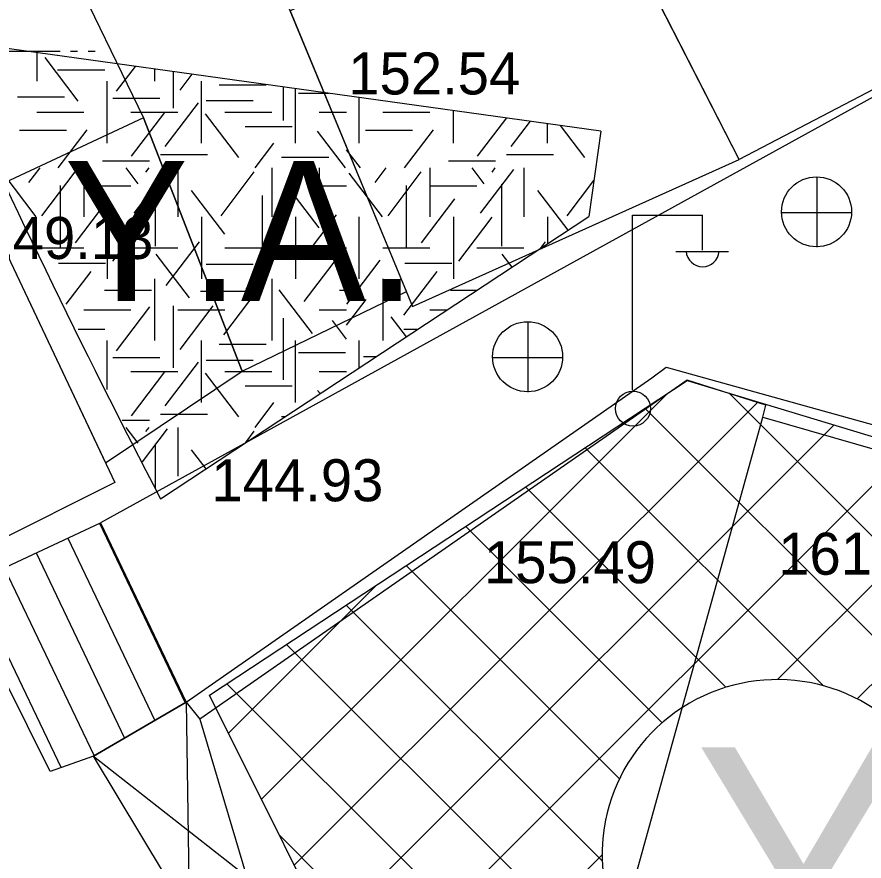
# Model space of a CAD drawing. Extents: x 419677 to 421689, y 4450851 to 4452923.
# Drawn here: x 420271.47 to 420295.65, y 4452071.19 to 4452095.3 of the extents above; entities that cross this region are included whole.
import ezdxf

# ---------------------------------------------------------------- set-up
doc = ezdxf.new("R2010")
doc.units = 0
for name, color, linetype in [('AA_HH', 7, 'Continuous'), ('Level 15', 7, 'Continuous'), ('Level 28', 7, 'Continuous'), ('Level 30', 7, 'Continuous'), ('Level 41', 7, 'Continuous'), ('Level 62', 7, 'Continuous')]:
    doc.layers.add(name, color=color, linetype=linetype)

# ---------------------------------------------------------------- blocks, each defined once
blk = doc.blocks.new('YA')
at = {"layer": 'Level 41'}
blk.add_text('Y.A.', height=4, dxfattribs=at).set_placement((-5.166, -2))

msp = doc.modelspace()

# ---------------------------------------------------------------- linework, layer by layer
at = {"layer": 'AA_HH'}
for p, q in [((420270.7, 4452094.324), (420272.7, 4452094.324)), ((420273, 4452094.324), (420273.2, 4452094.324)), ((420273.5, 4452094.324), (420273.7, 4452094.324)), ((420294.307, 4452088.726), (420294.307, 4452090.726)), ((420293.287, 4452089.716), (420295.287, 4452089.716)), ((420289.039, 4452084.637), (420289.039, 4452089.637)), ((420289.039, 4452089.637), (420291.039, 4452089.637)), ((420291.039, 4452088.637), (420291.039, 4452089.637)), ((420290.279, 4452088.597), (420291.779, 4452088.597)), ((420286.059, 4452084.587), (420286.059, 4452086.587)), ((420285.039, 4452085.577), (420287.039, 4452085.577)), ((420273.821, 4452080.841), (420276.272, 4452075.709)), ((420272.916, 4452080.416), (420275.405, 4452075.204)), ((420272.011, 4452079.991), (420274.538, 4452074.699)), ((420271.106, 4452079.565), (420273.671, 4452074.194)), ((420270.201, 4452079.14), (420272.726, 4452073.854)), ((420276.298, 4452075.724), (420276.384, 4452069.644)), ((420273.65, 4452074.181), (420278.016, 4452070.759))]:
    msp.add_line(p, q, dxfattribs=at)
for points in [[(420252.141, 4452118.284), (420256.069, 4452148.592), (420262.149, 4452187.413), (420262.61, 4452188.31), (420262.78, 4452188.76), (420263.144, 4452189.538), (420263.465, 4452189.953), (420295.785, 4452163.899), (420336.018, 4452130.364), (420340.603, 4452126.704), (420341.067, 4452126.076), (420341.172, 4452125.645), (420340.83, 4452124.652), (420326.41, 4452113.335), (420304.202, 4452097.602), (420273.848, 4452080.854)], [(420276.298, 4452075.724), (420289.588, 4452084.995), (420290.001, 4452085.294), (420309.194, 4452079.959)]]:
    msp.add_lwpolyline(points, dxfattribs=at)
for points in [[(420292.084, 4452091.226), (420285.879, 4452103.365), (420290.094, 4452107.295), (420301.498, 4452096.164)], [(420277.898, 4452085.186), (420282.583, 4452087.458), (420279.269, 4452095.476), (420275.932, 4452102.992), (420270.71, 4452101.421), (420275.081, 4452092.419)], [(420279.269, 4452095.476), (420282.759, 4452087.033), (420292.084, 4452091.226), (420287.89, 4452099.431)], [(420275.081, 4452092.419), (420270.374, 4452090.223), (420273.994, 4452082.561), (420277.898, 4452085.186)], [(420270.374, 4452090.223), (420274.26, 4452081.998), (420270.721, 4452080.232), (420267.003, 4452088.085)], [(420276.691, 4452075.242), (420278.016, 4452070.759), (420279.09, 4452070.909), (420279.939, 4452067.183), (420280.844, 4452067.496), (420281.724, 4452064.061), (420282.761, 4452064.251), (420283.858, 4452061.953), (420285.308, 4452058.708), (420285.929, 4452059.207), (420292.756, 4452083.868), (420292.847, 4452084.214), (420290.601, 4452084.927)], [(420292.756, 4452083.868), (420307.436, 4452079.637), (420301.393, 4452058.922), (420298.89, 4452050.15), (420298.128, 4452047.461), (420296.491, 4452048.363), (420296.948, 4452049.646), (420294.88, 4452049.925), (420295.622, 4452051.546), (420293.173, 4452052.015), (420293.744, 4452054.265), (420291.005, 4452054.784), (420291.619, 4452056.1), (420289.191, 4452056.626), (420287.669, 4452059), (420285.929, 4452059.207)], [(420273.848, 4452080.854), (420276.298, 4452075.724), (420273.65, 4452074.181), (420272.417, 4452073.745), (420269.818, 4452078.961)], [(420273.65, 4452074.181), (420276.298, 4452075.724), (420276.691, 4452075.242), (420278.016, 4452070.759), (420276.384, 4452069.644)]]:
    msp.add_lwpolyline(points, close=True, dxfattribs=at)
for centre, radius in [((420294.291, 4452089.734), 1), ((420286.044, 4452085.595), 1), ((420289.05, 4452084.113), 0.5)]:
    msp.add_circle(centre, radius, dxfattribs=at)
msp.add_arc((420291.039, 4452088.641), 0.474, 184.8384, 355.1464, dxfattribs=at)
at = {"layer": 'Level 15'}
for p, q in [((420278.443, 4452072.956), (420290.023, 4452084.536)), ((420298.098, 4452078.245), (420291.784, 4452084.559)), ((420279.384, 4452071.068), (420292.621, 4452084.305)), ((420297.415, 4452076.099), (420289.393, 4452084.121)), ((420280.325, 4452069.181), (420294.792, 4452083.648)), ((420281.266, 4452067.293), (420296.963, 4452082.991)), ((420294.492, 4452076.194), (420287.689, 4452082.997)), ((420293.172, 4452076.372), (420299.134, 4452082.333)), ((420291.706, 4452076.152), (420285.984, 4452081.874)), ((420289.887, 4452075.142), (420284.279, 4452080.75)), ((420288.664, 4452073.537), (420282.574, 4452079.627)), ((420277.502, 4452074.843), (420281.727, 4452079.068)), ((420295.451, 4452075.822), (420298.202, 4452078.573)), ((420288.174, 4452071.198), (420280.869, 4452078.503)), ((420293.576, 4452062.968), (420279.165, 4452077.379)), ((420292.959, 4452060.757), (420277.46, 4452076.256)), ((420292.341, 4452058.546), (420278.951, 4452071.936)), ((420282.207, 4452065.406), (420288.171, 4452071.371))]:
    msp.add_line(p, q, dxfattribs=at)
at = {"layer": 'Level 28'}
for points in [[(420276.961, 4452075.927), (420290.601, 4452084.917), (420299.375, 4452082.26)], [(420290.958, 4452053.594), (420285.469, 4452058.864), (420276.961, 4452075.927)]]:
    msp.add_lwpolyline(points, dxfattribs=at)
at = {"layer": 'Level 30'}
for start, end in [(40.876, 286.4098), (286.4098, 40.876)]:
    msp.add_arc((420293.171, 4452071.372), 5, start, end, dxfattribs=at)
at = {"layer": 'Level 41'}
for p, q in [((420272.032, 4452094.282), (420272.032, 4452093.464)), ((420273.219, 4452092.896), (420272.27, 4452094.146)), ((420272.634, 4452094.193), (420272.638, 4452094.198)), ((420272.629, 4452093.787), (420273.972, 4452093.787)), ((420274.311, 4452093.177), (420274.853, 4452093.89)), ((420275.39, 4452093.815), (420275.39, 4452093.464)), ((420275.922, 4452093.741), (420275.922, 4452092.691)), ((420276.122, 4452093.213), (420276.466, 4452093.665)), ((420274.047, 4452091.696), (420274.047, 4452093.464)), ((420276.733, 4452091.696), (420276.733, 4452093.464)), ((420277.238, 4452093.366), (420278.581, 4452093.366)), ((420279.065, 4452093.304), (420279.065, 4452092.341)), ((420279.419, 4452091.696), (420279.419, 4452093.255)), ((420279.501, 4452093.121), (420280.381, 4452093.121)), ((420271.484, 4452093.015), (420272.827, 4452093.015)), ((420274.201, 4452092.981), (420275.544, 4452092.981)), ((420275.697, 4452091.599), (420276.646, 4452092.849)), ((420276.864, 4452092.91), (420278.207, 4452092.91)), ((420281.24, 4452091.696), (420281.24, 4452093.002)), ((420272.032, 4452092.58), (420273.375, 4452092.58)), ((420274.718, 4452092.58), (420276.061, 4452092.58)), ((420274.737, 4452091.32), (420275.686, 4452092.569)), ((420277.404, 4452092.58), (420278.747, 4452092.58)), ((420280.09, 4452092.58), (420280.878, 4452092.58)), ((420281.911, 4452092.58), (420283.254, 4452092.58)), ((420283.926, 4452091.696), (420283.926, 4452092.628)), ((420277.8, 4452091.285), (420276.85, 4452092.534)), ((420284.616, 4452091.32), (420285.449, 4452092.416)), ((420285.576, 4452091.599), (420286.125, 4452092.322)), ((420277.983, 4452092.173), (420279.326, 4452092.173)), ((420286.612, 4452091.696), (420286.612, 4452092.255)), ((420287.679, 4452091.285), (420286.98, 4452092.203)), ((420271.538, 4452092.069), (420272.88, 4452092.069)), ((420272.646, 4452090.987), (420273.475, 4452092.078)), ((420280.849, 4452090.987), (420280.047, 4452092.043)), ((420281.417, 4452092.069), (420282.759, 4452092.069)), ((420282.525, 4452090.987), (420283.354, 4452092.078)), ((420278.266, 4452090.987), (420278.803, 4452091.693)), ((420275.56, 4452091.368), (420276.903, 4452091.368)), ((420281.272, 4452090.987), (420280.878, 4452091.505)), ((420285.439, 4452091.368), (420286.782, 4452091.368)), ((420273.908, 4452091.193), (420275.251, 4452091.193)), ((420279.022, 4452091.299), (420280.365, 4452091.299)), ((420283.787, 4452091.193), (420285.13, 4452091.193)), ((420271.809, 4452090.57), (420272.126, 4452090.987)), ((420272.18, 4452089.624), (420273.129, 4452090.874)), ((420273.375, 4452090.987), (420273.375, 4452089.589)), ((420274.924, 4452090.535), (420274.58, 4452090.987)), ((420274.817, 4452089.693), (420275.767, 4452090.943)), ((420275.15, 4452090.867), (420275.241, 4452090.987)), ((420276.061, 4452090.987), (420276.061, 4452089.589)), ((420277.294, 4452089.624), (420278.243, 4452090.874)), ((420278.747, 4452090.987), (420278.747, 4452089.589)), ((420280.09, 4452090.987), (420280.09, 4452089.589)), ((420280.09, 4452090.987), (420280.09, 4452089.589)), ((420281.688, 4452090.57), (420282.005, 4452090.987)), ((420282.059, 4452089.624), (420283.008, 4452090.874)), ((420283.254, 4452090.987), (420283.254, 4452089.589)), ((420284.803, 4452090.535), (420284.459, 4452090.987)), ((420284.696, 4452089.693), (420285.646, 4452090.943)), ((420285.029, 4452090.867), (420285.12, 4452090.987)), ((420285.94, 4452090.987), (420285.94, 4452089.589)), ((420272.02, 4452089.589), (420271.071, 4452090.839)), ((420281.899, 4452089.589), (420280.95, 4452090.839)), ((420287.173, 4452089.624), (420287.937, 4452090.631)), ((420272.7, 4452090.485), (420272.7, 4452088.718)), ((420273.375, 4452090.473), (420274.718, 4452090.473)), ((420275.417, 4452090.52), (420275.417, 4452088.753)), ((420280.091, 4452089.273), (420279.142, 4452090.522)), ((420280.09, 4452090.473), (420280.878, 4452090.473)), ((420282.579, 4452090.485), (420282.579, 4452088.718)), ((420283.254, 4452090.473), (420284.597, 4452090.473)), ((420285.296, 4452090.52), (420285.296, 4452088.753)), ((420277.401, 4452089.098), (420276.452, 4452090.347)), ((420278.465, 4452090.199), (420278.465, 4452088.432)), ((420287.197, 4452089.207), (420286.331, 4452090.347)), ((420273.14, 4452088.852), (420274.089, 4452090.102)), ((420283.019, 4452088.852), (420283.968, 4452090.102)), ((420274.047, 4452089.589), (420274.047, 4452087.822)), ((420274.206, 4452088.327), (420275.155, 4452089.577)), ((420276.733, 4452089.589), (420276.733, 4452087.822)), ((420279.419, 4452089.589), (420279.419, 4452087.822)), ((420279.419, 4452089.589), (420279.419, 4452087.822)), ((420279.639, 4452088.396), (420280.588, 4452089.646)), ((420281.24, 4452087.822), (420281.24, 4452089.589)), ((420283.926, 4452089.589), (420283.926, 4452087.822)), ((420284.085, 4452088.327), (420285.034, 4452089.577)), ((420286.612, 4452089.589), (420286.612, 4452088.821)), ((420272.089, 4452088.705), (420273.375, 4452088.705)), ((420274.718, 4452088.705), (420276.061, 4452088.705)), ((420275.723, 4452087.626), (420276.674, 4452088.875)), ((420277.404, 4452088.705), (420278.747, 4452088.705)), ((420278.014, 4452087.521), (420278.963, 4452088.771)), ((420280.09, 4452088.705), (420280.878, 4452088.705)), ((420281.911, 4452088.705), (420283.254, 4452088.705)), ((420284.597, 4452088.705), (420285.94, 4452088.705)), ((420286.411, 4452088.689), (420286.553, 4452088.875)), ((420276.389, 4452087.276), (420275.439, 4452088.525)), ((420285.6, 4452088.154), (420285.318, 4452088.525)), ((420272.656, 4452088.271), (420273.999, 4452088.271)), ((420276.864, 4452088.235), (420278.207, 4452088.235)), ((420279.665, 4452087.17), (420280.615, 4452088.419)), ((420280.888, 4452087.101), (420281.837, 4452088.35)), ((420282.535, 4452088.271), (420283.878, 4452088.271)), ((420272.87, 4452087.094), (420273.583, 4452088.034)), ((420282.513, 4452086.784), (420283.462, 4452088.034)), ((420275.39, 4452087.822), (420275.39, 4452086.055)), ((420278.747, 4452087.822), (420278.747, 4452086.055)), ((420281.911, 4452087.822), (420281.911, 4452086.055)), ((420273.962, 4452087.498), (420275.305, 4452087.498)), ((420279.904, 4452086.258), (420278.955, 4452087.507)), ((420280.674, 4452087.498), (420280.878, 4452087.498)), ((420283.841, 4452087.498), (420284.605, 4452087.498)), ((420276.704, 4452087.465), (420278.047, 4452087.465)), ((420277.374, 4452086.224), (420278.324, 4452087.474)), ((420274.311, 4452085.768), (420275.261, 4452087.018)), ((420275.922, 4452087.05), (420275.922, 4452085.282)), ((420276.122, 4452085.804), (420277.071, 4452087.053)), ((420280.878, 4452086.492), (420281.437, 4452087.228)), ((420273.375, 4452086.938), (420274.718, 4452086.938)), ((420276.061, 4452086.938), (420277.404, 4452086.938)), ((420280.09, 4452086.938), (420280.878, 4452086.938)), ((420283.254, 4452086.938), (420283.755, 4452086.938)), ((420279.065, 4452086.7), (420279.065, 4452084.932)), ((420280.878, 4452086.098), (420280.472, 4452086.632)), ((420282.583, 4452086.166), (420282.149, 4452086.737)), ((420273.216, 4452086.378), (420273.972, 4452086.378)), ((420282.508, 4452086.378), (420282.905, 4452086.378)), ((420274.047, 4452084.663), (420274.047, 4452086.055)), ((420276.733, 4452084.287), (420276.733, 4452086.055)), ((420279.419, 4452084.287), (420279.419, 4452086.055)), ((420281.24, 4452085.281), (420281.24, 4452086.055)), ((420277.238, 4452085.957), (420278.581, 4452085.957)), ((420274.201, 4452085.572), (420275.544, 4452085.572)), ((420279.501, 4452085.712), (420280.844, 4452085.712)), ((420281.363, 4452085.606), (420281.734, 4452085.606)), ((420275.697, 4452084.19), (420276.646, 4452085.44)), ((420276.864, 4452085.501), (420278.207, 4452085.501)), ((420274.718, 4452085.171), (420276.061, 4452085.171)), ((420274.737, 4452083.911), (420275.686, 4452085.16)), ((420277.8, 4452083.876), (420276.85, 4452085.125)), ((420277.404, 4452085.171), (420278.747, 4452085.171)), ((420280.09, 4452085.171), (420280.878, 4452085.171)), ((420277.983, 4452084.764), (420279.326, 4452084.764)), ((420280.118, 4452084.541), (420280.047, 4452084.634)), ((420278.266, 4452083.578), (420278.803, 4452084.284)), ((420275.56, 4452083.959), (420276.903, 4452083.959)), ((420279.022, 4452083.89), (420279.13, 4452083.89)), ((420274.473, 4452083.784), (420275.251, 4452083.784)), ((420274.924, 4452083.126), (420274.58, 4452083.578)), ((420275.051, 4452082.591), (420275.767, 4452083.534)), ((420275.15, 4452083.458), (420275.241, 4452083.578)), ((420276.061, 4452083.578), (420276.061, 4452082.18)), ((420278, 4452083.145), (420278.243, 4452083.465)), ((420275.417, 4452083.111), (420275.417, 4452081.835)), ((420276.864, 4452082.396), (420276.452, 4452082.938))]:
    msp.add_line(p, q, dxfattribs=at)
at = {"layer": 'Level 62'}
for p, q in [((420288.134, 4452092.043), (420269.197, 4452094.676)), ((420288.134, 4452092.043), (420287.794, 4452089.6)), ((420275.563, 4452081.539), (420287.794, 4452089.6))]:
    msp.add_line(p, q, dxfattribs=at)
for centre, radius, start, end in [((420509.913, 4452203.553), 275.029, 202.37988, 213.0871), ((420511.692, 4452204.072), 266.029, 204.28145, 207.42596)]:
    msp.add_arc(centre, radius, start, end, dxfattribs=at)

# ---------------------------------------------------------------- block references
at = {"layer": 'Level 41'}
msp.add_blockref('YA', (420277.971, 4452089.19), dxfattribs=at)
msp.add_blockref('YA', (420277.971, 4452089.19), dxfattribs=at)

# ---------------------------------------------------------------- texts
at = {"layer": 'AA_HH'}
for s, p in [('152.54', (420280.925, 4452093.087)), ('149.13', (420270.453, 4452088.387)), ('161.84 ', (420293.198, 4452079.368)), ('155.49', (420284.798, 4452079.125))]:
    msp.add_text(s, height=1.2, dxfattribs=at).set_placement(p)
msp.add_text('144.93 ', height=1.2, rotation=0.0026, dxfattribs=at).set_placement((420277.018, 4452081.466))
at = {"layer": 'Level 30'}
msp.add_text('Y', height=7, dxfattribs=at).set_placement((420290.793, 4452067.441))

doc.saveas('drawing.dxf')
